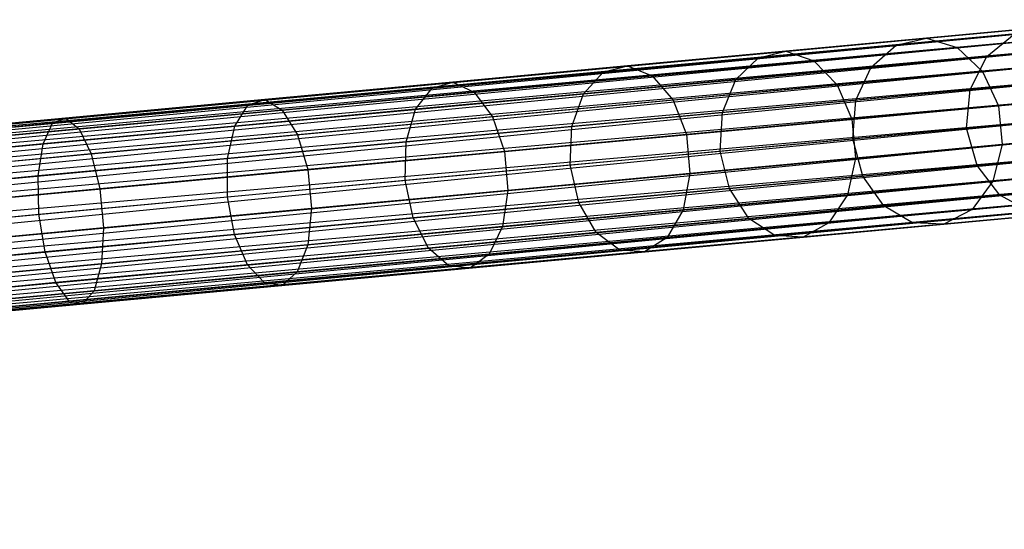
# Model space of a CAD drawing. Extents: x -102 to 102, y -101 to 102.
# Tile 405 of 481: x 68.43 to 78.92, y 3.01 to 8.44. Entities that reach past the tile are written whole.
import ezdxf

# ---------------------------------------------------------------- set-up
doc = ezdxf.new("R2010")
doc.units = 0
doc.header["$LTSCALE"] = 25.4
doc.layers.get('0').update_dxf_attribs({"linetype": 'CONTINUOUS'})

# ---------------------------------------------------------------- blocks, each defined once
blk = doc.blocks.new('NL2500011659_STL')
at = {"color": 0}
for p, q in [((43.005, 4.992, -7.395), (80.226, 8.441, -7.395)), ((43.005, 4.992, -7.605), (80.226, 8.441, -7.395)), ((43.005, 4.992, -7.605), (80.226, 8.441, -7.395)), ((43.005, 4.992, -7.395), (80.226, 8.441, -7.395)), ((80.23, 8.398, -7.809), (43.005, 4.992, -7.605)), ((80.23, 8.398, -7.809), (43.005, 4.992, -7.605)), ((80.226, 8.441, -7.395), (43.009, 4.948, -7.191)), ((80.226, 8.441, -7.395), (43.009, 4.948, -7.191)), ((43.009, 4.948, -7.809), (80.23, 8.398, -7.809)), ((43.009, 4.948, -7.809), (80.23, 8.398, -7.809)), ((43.016, 4.864, -8), (80.23, 8.398, -7.809)), ((43.016, 4.864, -8), (80.23, 8.398, -7.809)), ((43.009, 4.948, -7.191), (80.238, 8.313, -7)), ((43.009, 4.948, -7.191), (80.238, 8.313, -7)), ((43.016, 4.864, -7), (80.238, 8.313, -7)), ((43.016, 4.864, -7), (80.238, 8.313, -7)), ((80.238, 8.313, -7), (43.028, 4.741, -6.831)), ((80.238, 8.313, -7), (43.028, 4.741, -6.831)), ((79.378, 8.362, -297.692), (78.094, 8.243, -299.621)), ((79.378, 8.362, -297.692), (78.094, 8.243, -299.621)), ((80.249, 8.19, -8.169), (43.016, 4.864, -8)), ((80.249, 8.19, -8.169), (43.016, 4.864, -8)), ((43.028, 4.741, -8.169), (80.249, 8.19, -8.169)), ((43.028, 4.741, -8.169), (80.249, 8.19, -8.169)), ((43.042, 4.587, -8.309), (80.249, 8.19, -8.169)), ((43.042, 4.587, -8.309), (80.249, 8.19, -8.169)), ((78.094, 8.243, -299.621), (76.597, 8.105, -301.388)), ((78.094, 8.243, -299.621), (76.597, 8.105, -301.388)), ((79.027, 8.286, -297.483), (77.77, 8.17, -299.371)), ((79.027, 8.286, -297.483), (77.77, 8.17, -299.371)), ((77.77, 8.17, -299.371), (78.094, 8.243, -299.621)), ((77.77, 8.17, -299.371), (78.094, 8.243, -299.621)), ((78.094, 8.243, -299.621), (78.42, 8.144, -299.859)), ((78.094, 8.243, -299.621), (78.42, 8.144, -299.859)), ((79.73, 8.266, -297.893), (78.42, 8.144, -299.859)), ((79.73, 8.266, -297.893), (78.42, 8.144, -299.859)), ((78.737, 8.05, -297.3), (79.027, 8.286, -297.483)), ((78.737, 8.05, -297.3), (79.027, 8.286, -297.483)), ((76.597, 8.105, -301.388), (74.908, 7.948, -302.97)), ((76.597, 8.105, -301.388), (74.908, 7.948, -302.97)), ((77.77, 8.17, -299.371), (76.304, 8.034, -301.102)), ((77.77, 8.17, -299.371), (76.304, 8.034, -301.102)), ((76.304, 8.034, -301.102), (76.597, 8.105, -301.388)), ((76.304, 8.034, -301.102), (76.597, 8.105, -301.388)), ((76.597, 8.105, -301.388), (76.894, 8.003, -301.661)), ((76.597, 8.105, -301.388), (76.894, 8.003, -301.661)), ((78.42, 8.144, -299.859), (76.894, 8.003, -301.661)), ((78.42, 8.144, -299.859), (76.894, 8.003, -301.661)), ((77.503, 7.936, -299.154), (77.77, 8.17, -299.371)), ((77.503, 7.936, -299.154), (77.77, 8.17, -299.371)), ((78.42, 8.144, -299.859), (78.691, 7.89, -300.045)), ((78.42, 8.144, -299.859), (78.691, 7.89, -300.045)), ((79.751, 8.144, -295.315), (78.737, 8.05, -297.3)), ((79.751, 8.144, -295.315), (78.737, 8.05, -297.3)), ((43.028, 4.741, -6.831), (80.264, 8.036, -6.691)), ((43.028, 4.741, -6.831), (80.264, 8.036, -6.691)), ((43.042, 4.587, -6.691), (80.264, 8.036, -6.691)), ((43.042, 4.587, -6.691), (80.264, 8.036, -6.691)), ((80.264, 8.036, -6.691), (43.059, 4.406, -6.586)), ((80.264, 8.036, -6.691), (43.059, 4.406, -6.586)), ((76.304, 8.034, -301.102), (74.649, 7.88, -302.652)), ((76.304, 8.034, -301.102), (74.649, 7.88, -302.652)), ((76.894, 8.003, -301.661), (75.171, 7.843, -303.274)), ((76.894, 8.003, -301.661), (75.171, 7.843, -303.274)), ((76.064, 7.803, -300.853), (76.304, 8.034, -301.102)), ((76.064, 7.803, -300.853), (76.304, 8.034, -301.102)), ((76.894, 8.003, -301.661), (77.142, 7.747, -301.875)), ((76.894, 8.003, -301.661), (77.142, 7.747, -301.875)), ((78.737, 8.05, -297.3), (77.503, 7.936, -299.154)), ((78.737, 8.05, -297.3), (77.503, 7.936, -299.154)), ((78.559, 7.696, -297.176), (78.737, 8.05, -297.3)), ((78.559, 7.696, -297.176), (78.737, 8.05, -297.3)), ((80.02, 8.013, -298.049), (78.691, 7.89, -300.045)), ((80.02, 8.013, -298.049), (78.691, 7.89, -300.045)), ((74.649, 7.88, -302.652), (72.828, 7.712, -304)), ((74.649, 7.88, -302.652), (72.828, 7.712, -304)), ((74.908, 7.948, -302.97), (73.048, 7.776, -304.346)), ((74.908, 7.948, -302.97), (73.048, 7.776, -304.346)), ((74.439, 7.652, -302.375), (74.649, 7.88, -302.652)), ((74.439, 7.652, -302.375), (74.649, 7.88, -302.652)), ((74.649, 7.88, -302.652), (74.908, 7.948, -302.97)), ((74.649, 7.88, -302.652), (74.908, 7.948, -302.97)), ((74.908, 7.948, -302.97), (75.171, 7.843, -303.274)), ((74.908, 7.948, -302.97), (75.171, 7.843, -303.274)), ((77.503, 7.936, -299.154), (76.064, 7.803, -300.853)), ((77.503, 7.936, -299.154), (76.064, 7.803, -300.853)), ((78.691, 7.89, -300.045), (77.142, 7.747, -301.875)), ((78.691, 7.89, -300.045), (77.142, 7.747, -301.875)), ((77.34, 7.583, -299.007), (77.503, 7.936, -299.154)), ((77.34, 7.583, -299.007), (77.503, 7.936, -299.154)), ((78.691, 7.89, -300.045), (78.861, 7.524, -300.147)), ((78.691, 7.89, -300.045), (78.861, 7.524, -300.147)), ((80.28, 7.856, -8.414), (43.042, 4.587, -8.309)), ((80.28, 7.856, -8.414), (43.042, 4.587, -8.309)), ((43.059, 4.406, -8.414), (80.28, 7.856, -8.414)), ((43.059, 4.406, -8.414), (80.28, 7.856, -8.414)), ((43.077, 4.208, -8.478), (80.28, 7.856, -8.414)), ((43.077, 4.208, -8.478), (80.28, 7.856, -8.414)), ((73.048, 7.776, -304.346), (71.043, 7.59, -305.498)), ((73.048, 7.776, -304.346), (71.043, 7.59, -305.498)), ((72.828, 7.712, -304), (73.048, 7.776, -304.346)), ((72.828, 7.712, -304), (73.048, 7.776, -304.346)), ((73.048, 7.776, -304.346), (73.275, 7.668, -304.678)), ((73.048, 7.776, -304.346), (73.275, 7.668, -304.678)), ((75.171, 7.843, -303.274), (73.275, 7.668, -304.678)), ((75.171, 7.843, -303.274), (73.275, 7.668, -304.678)), ((76.064, 7.803, -300.853), (74.439, 7.652, -302.375)), ((76.064, 7.803, -300.853), (74.439, 7.652, -302.375)), ((75.171, 7.843, -303.274), (75.394, 7.585, -303.512)), ((75.171, 7.843, -303.274), (75.394, 7.585, -303.512)), ((75.919, 7.451, -300.685), (76.064, 7.803, -300.853)), ((75.919, 7.451, -300.685), (76.064, 7.803, -300.853)), ((79.56, 7.789, -295.216), (78.559, 7.696, -297.176)), ((79.56, 7.789, -295.216), (78.559, 7.696, -297.176)), ((72.828, 7.712, -304), (70.864, 7.53, -305.128)), ((72.828, 7.712, -304), (70.864, 7.53, -305.128)), ((73.275, 7.668, -304.678), (71.23, 7.478, -305.852)), ((73.275, 7.668, -304.678), (71.23, 7.478, -305.852)), ((72.651, 7.486, -303.698), (72.828, 7.712, -304)), ((72.651, 7.486, -303.698), (72.828, 7.712, -304)), ((73.275, 7.668, -304.678), (73.469, 7.406, -304.937)), ((73.275, 7.668, -304.678), (73.469, 7.406, -304.937)), ((77.142, 7.747, -301.875), (75.394, 7.585, -303.512)), ((77.142, 7.747, -301.875), (75.394, 7.585, -303.512)), ((77.142, 7.747, -301.875), (77.299, 7.38, -301.991)), ((77.142, 7.747, -301.875), (77.299, 7.38, -301.991)), ((78.559, 7.696, -297.176), (77.34, 7.583, -299.007)), ((78.559, 7.696, -297.176), (77.34, 7.583, -299.007)), ((78.522, 7.284, -297.132), (78.559, 7.696, -297.176)), ((78.522, 7.284, -297.132), (78.559, 7.696, -297.176)), ((43.059, 4.406, -6.586), (80.299, 7.658, -6.522)), ((43.059, 4.406, -6.586), (80.299, 7.658, -6.522)), ((43.077, 4.208, -6.522), (80.299, 7.658, -6.522)), ((43.077, 4.208, -6.522), (80.299, 7.658, -6.522)), ((71.043, 7.59, -305.498), (68.919, 7.393, -306.41)), ((71.043, 7.59, -305.498), (68.919, 7.393, -306.41)), ((70.864, 7.53, -305.128), (71.043, 7.59, -305.498)), ((70.864, 7.53, -305.128), (71.043, 7.59, -305.498)), ((71.043, 7.59, -305.498), (71.23, 7.478, -305.852)), ((71.043, 7.59, -305.498), (71.23, 7.478, -305.852)), ((74.439, 7.652, -302.375), (72.651, 7.486, -303.698)), ((74.439, 7.652, -302.375), (72.651, 7.486, -303.698)), ((75.394, 7.585, -303.512), (73.469, 7.406, -304.937)), ((75.394, 7.585, -303.512), (73.469, 7.406, -304.937)), ((74.315, 7.303, -302.187), (74.439, 7.652, -302.375)), ((74.315, 7.303, -302.187), (74.439, 7.652, -302.375)), ((75.394, 7.585, -303.512), (75.536, 7.216, -303.642)), ((75.394, 7.585, -303.512), (75.536, 7.216, -303.642)), ((77.34, 7.583, -299.007), (75.919, 7.451, -300.685)), ((77.34, 7.583, -299.007), (75.919, 7.451, -300.685)), ((77.309, 7.172, -298.955), (77.34, 7.583, -299.007)), ((77.309, 7.172, -298.955), (77.34, 7.583, -299.007)), ((80.201, 7.648, -298.135), (78.861, 7.524, -300.147)), ((80.201, 7.648, -298.135), (78.861, 7.524, -300.147)), ((43.077, 4.208, -8.478), (80.318, 7.451, -8.5)), ((43.077, 4.208, -8.478), (80.318, 7.451, -8.5)), ((43.096, 4.001, -6.5), (80.318, 7.451, -6.5)), ((43.096, 4.001, -6.5), (80.318, 7.451, -6.5)), ((43.096, 4.001, -8.5), (80.318, 7.451, -8.5)), ((43.096, 4.001, -8.5), (80.318, 7.451, -8.5)), ((43.116, 3.794, -8.478), (80.318, 7.451, -8.5)), ((43.116, 3.794, -8.478), (80.318, 7.451, -8.5)), ((70.864, 7.53, -305.128), (68.783, 7.337, -306.021)), ((70.864, 7.53, -305.128), (68.783, 7.337, -306.021)), ((71.23, 7.478, -305.852), (69.065, 7.277, -306.782)), ((71.23, 7.478, -305.852), (69.065, 7.277, -306.782)), ((70.723, 7.308, -304.806), (70.864, 7.53, -305.128)), ((70.723, 7.308, -304.806), (70.864, 7.53, -305.128)), ((72.651, 7.486, -303.698), (70.723, 7.308, -304.806)), ((72.651, 7.486, -303.698), (70.723, 7.308, -304.806)), ((71.23, 7.478, -305.852), (71.393, 7.214, -306.129)), ((71.23, 7.478, -305.852), (71.393, 7.214, -306.129)), ((72.549, 7.139, -303.493), (72.651, 7.486, -303.698)), ((72.549, 7.139, -303.493), (72.651, 7.486, -303.698)), ((75.919, 7.451, -300.685), (74.315, 7.303, -302.187)), ((75.919, 7.451, -300.685), (74.315, 7.303, -302.187)), ((75.894, 7.041, -300.625), (75.919, 7.451, -300.685)), ((75.894, 7.041, -300.625), (75.919, 7.451, -300.685)), ((78.861, 7.524, -300.147), (77.299, 7.38, -301.991)), ((78.861, 7.524, -300.147), (77.299, 7.38, -301.991)), ((78.861, 7.524, -300.147), (78.899, 7.11, -300.147)), ((78.861, 7.524, -300.147), (78.899, 7.11, -300.147)), ((68.919, 7.393, -306.41), (66.704, 7.188, -307.071)), ((68.919, 7.393, -306.41), (66.704, 7.188, -307.071)), ((68.783, 7.337, -306.021), (68.919, 7.393, -306.41)), ((68.783, 7.337, -306.021), (68.919, 7.393, -306.41)), ((68.919, 7.393, -306.41), (69.065, 7.277, -306.782)), ((68.919, 7.393, -306.41), (69.065, 7.277, -306.782)), ((73.469, 7.406, -304.937), (71.393, 7.214, -306.129)), ((73.469, 7.406, -304.937), (71.393, 7.214, -306.129)), ((73.469, 7.406, -304.937), (73.596, 7.036, -305.078)), ((73.469, 7.406, -304.937), (73.596, 7.036, -305.078)), ((77.299, 7.38, -301.991), (75.536, 7.216, -303.642)), ((77.299, 7.38, -301.991), (75.536, 7.216, -303.642)), ((77.299, 7.38, -301.991), (77.337, 6.966, -301.991)), ((77.299, 7.38, -301.991), (77.337, 6.966, -301.991)), ((78.522, 7.284, -297.132), (79.518, 7.376, -295.181)), ((78.522, 7.284, -297.132), (79.518, 7.376, -295.181)), ((43.116, 3.794, -6.522), (80.337, 7.243, -6.522)), ((43.116, 3.794, -6.522), (80.337, 7.243, -6.522)), ((80.337, 7.243, -6.522), (43.134, 3.596, -6.586)), ((80.337, 7.243, -6.522), (43.134, 3.596, -6.586)), ((68.783, 7.337, -306.021), (66.614, 7.136, -306.668)), ((68.783, 7.337, -306.021), (66.614, 7.136, -306.668)), ((69.065, 7.277, -306.782), (66.806, 7.068, -307.456)), ((69.065, 7.277, -306.782), (66.806, 7.068, -307.456)), ((68.681, 7.118, -305.683), (68.783, 7.337, -306.021)), ((68.681, 7.118, -305.683), (68.783, 7.337, -306.021)), ((70.723, 7.308, -304.806), (68.681, 7.118, -305.683)), ((70.723, 7.308, -304.806), (68.681, 7.118, -305.683)), ((69.065, 7.277, -306.782), (69.195, 7.01, -307.073)), ((69.065, 7.277, -306.782), (69.195, 7.01, -307.073)), ((70.646, 6.963, -304.587), (70.723, 7.308, -304.806)), ((70.646, 6.963, -304.587), (70.723, 7.308, -304.806)), ((74.315, 7.303, -302.187), (72.549, 7.139, -303.493)), ((74.315, 7.303, -302.187), (72.549, 7.139, -303.493)), ((74.297, 6.893, -302.12), (74.315, 7.303, -302.187)), ((74.297, 6.893, -302.12), (74.315, 7.303, -302.187)), ((77.309, 7.172, -298.955), (78.522, 7.284, -297.132)), ((77.309, 7.172, -298.955), (78.522, 7.284, -297.132)), ((78.634, 6.886, -297.176), (78.522, 7.284, -297.132)), ((78.634, 6.886, -297.176), (78.522, 7.284, -297.132)), ((71.393, 7.214, -306.129), (69.195, 7.01, -307.073)), ((71.393, 7.214, -306.129), (69.195, 7.01, -307.073)), ((72.549, 7.139, -303.493), (70.646, 6.963, -304.587)), ((72.549, 7.139, -303.493), (70.646, 6.963, -304.587)), ((71.393, 7.214, -306.129), (71.503, 6.843, -306.28)), ((71.393, 7.214, -306.129), (71.503, 6.843, -306.28)), ((72.54, 6.73, -303.421), (72.549, 7.139, -303.493)), ((72.54, 6.73, -303.421), (72.549, 7.139, -303.493)), ((75.536, 7.216, -303.642), (73.596, 7.036, -305.078)), ((75.536, 7.216, -303.642), (73.596, 7.036, -305.078)), ((75.536, 7.216, -303.642), (75.574, 6.802, -303.642)), ((75.536, 7.216, -303.642), (75.574, 6.802, -303.642)), ((75.894, 7.041, -300.625), (77.309, 7.172, -298.955)), ((75.894, 7.041, -300.625), (77.309, 7.172, -298.955)), ((77.415, 6.773, -299.007), (77.309, 7.172, -298.955)), ((77.415, 6.773, -299.007), (77.309, 7.172, -298.955)), ((80.239, 7.234, -298.135), (78.899, 7.11, -300.147)), ((80.239, 7.234, -298.135), (78.899, 7.11, -300.147)), ((80.355, 7.046, -8.414), (43.116, 3.794, -8.478)), ((80.355, 7.046, -8.414), (43.116, 3.794, -8.478)), ((43.134, 3.596, -8.414), (80.355, 7.046, -8.414)), ((43.134, 3.596, -8.414), (80.355, 7.046, -8.414)), ((43.151, 3.416, -8.309), (80.355, 7.046, -8.414)), ((43.151, 3.416, -8.309), (80.355, 7.046, -8.414)), ((68.681, 7.118, -305.683), (66.551, 6.921, -306.318)), ((68.681, 7.118, -305.683), (66.551, 6.921, -306.318)), ((68.629, 6.776, -305.453), (68.681, 7.118, -305.683)), ((68.629, 6.776, -305.453), (68.681, 7.118, -305.683)), ((73.596, 7.036, -305.078), (71.503, 6.843, -306.28)), ((73.596, 7.036, -305.078), (71.503, 6.843, -306.28)), ((73.596, 7.036, -305.078), (73.634, 6.622, -305.078)), ((73.596, 7.036, -305.078), (73.634, 6.622, -305.078)), ((74.297, 6.893, -302.12), (75.894, 7.041, -300.625)), ((74.297, 6.893, -302.12), (75.894, 7.041, -300.625)), ((75.994, 6.641, -300.685), (75.894, 7.041, -300.625)), ((75.994, 6.641, -300.685), (75.894, 7.041, -300.625)), ((78.899, 7.11, -300.147), (77.337, 6.966, -301.991)), ((78.899, 7.11, -300.147), (77.337, 6.966, -301.991)), ((78.899, 7.11, -300.147), (78.8, 6.72, -300.045)), ((78.899, 7.11, -300.147), (78.8, 6.72, -300.045)), ((69.195, 7.01, -307.073), (66.903, 6.798, -307.757)), ((69.195, 7.01, -307.073), (66.903, 6.798, -307.757)), ((70.646, 6.963, -304.587), (68.629, 6.776, -305.453)), ((70.646, 6.963, -304.587), (68.629, 6.776, -305.453)), ((69.195, 7.01, -307.073), (69.287, 6.637, -307.232)), ((69.195, 7.01, -307.073), (69.287, 6.637, -307.232)), ((70.645, 6.554, -304.509), (70.646, 6.963, -304.587)), ((70.645, 6.554, -304.509), (70.646, 6.963, -304.587)), ((77.337, 6.966, -301.991), (75.574, 6.802, -303.642)), ((77.337, 6.966, -301.991), (75.574, 6.802, -303.642)), ((77.337, 6.966, -301.991), (77.251, 6.576, -301.875)), ((77.337, 6.966, -301.991), (77.251, 6.576, -301.875)), ((79.635, 6.979, -295.216), (78.634, 6.886, -297.176)), ((79.635, 6.979, -295.216), (78.634, 6.886, -297.176)), ((43.134, 3.596, -6.586), (80.372, 6.865, -6.691)), ((43.134, 3.596, -6.586), (80.372, 6.865, -6.691)), ((43.151, 3.416, -6.691), (80.372, 6.865, -6.691)), ((43.151, 3.416, -6.691), (80.372, 6.865, -6.691)), ((80.372, 6.865, -6.691), (43.165, 3.261, -6.831)), ((80.372, 6.865, -6.691), (43.165, 3.261, -6.831)), ((71.503, 6.843, -306.28), (69.287, 6.637, -307.232)), ((71.503, 6.843, -306.28), (69.287, 6.637, -307.232)), ((71.503, 6.843, -306.28), (71.542, 6.428, -306.28)), ((71.503, 6.843, -306.28), (71.542, 6.428, -306.28)), ((72.54, 6.73, -303.421), (74.297, 6.893, -302.12)), ((72.54, 6.73, -303.421), (74.297, 6.893, -302.12)), ((74.39, 6.493, -302.187), (74.297, 6.893, -302.12)), ((74.39, 6.493, -302.187), (74.297, 6.893, -302.12)), ((78.634, 6.886, -297.176), (77.415, 6.773, -299.007)), ((78.634, 6.886, -297.176), (77.415, 6.773, -299.007)), ((78.875, 6.57, -297.3), (78.634, 6.886, -297.176)), ((78.875, 6.57, -297.3), (78.634, 6.886, -297.176)), ((80.129, 6.843, -298.049), (78.8, 6.72, -300.045)), ((80.129, 6.843, -298.049), (78.8, 6.72, -300.045)), ((68.629, 6.776, -305.453), (66.527, 6.581, -306.08)), ((68.629, 6.776, -305.453), (66.527, 6.581, -306.08)), ((68.637, 6.368, -305.372), (68.629, 6.776, -305.453)), ((68.637, 6.368, -305.372), (68.629, 6.776, -305.453)), ((70.645, 6.554, -304.509), (72.54, 6.73, -303.421)), ((70.645, 6.554, -304.509), (72.54, 6.73, -303.421)), ((72.624, 6.329, -303.493), (72.54, 6.73, -303.421)), ((72.624, 6.329, -303.493), (72.54, 6.73, -303.421)), ((75.574, 6.802, -303.642), (73.634, 6.622, -305.078)), ((75.574, 6.802, -303.642), (73.634, 6.622, -305.078)), ((75.574, 6.802, -303.642), (75.502, 6.414, -303.512)), ((75.574, 6.802, -303.642), (75.502, 6.414, -303.512)), ((77.415, 6.773, -299.007), (75.994, 6.641, -300.685)), ((77.415, 6.773, -299.007), (75.994, 6.641, -300.685)), ((78.8, 6.72, -300.045), (77.251, 6.576, -301.875)), ((78.8, 6.72, -300.045), (77.251, 6.576, -301.875)), ((77.64, 6.456, -299.154), (77.415, 6.773, -299.007)), ((77.64, 6.456, -299.154), (77.415, 6.773, -299.007)), ((78.8, 6.72, -300.045), (78.58, 6.42, -299.859)), ((78.8, 6.72, -300.045), (78.58, 6.42, -299.859)), ((80.386, 6.711, -8.169), (43.151, 3.416, -8.309)), ((80.386, 6.711, -8.169), (43.151, 3.416, -8.309)), ((43.165, 3.261, -8.169), (80.386, 6.711, -8.169)), ((43.165, 3.261, -8.169), (80.386, 6.711, -8.169)), ((43.176, 3.139, -8), (80.386, 6.711, -8.169)), ((43.176, 3.139, -8), (80.386, 6.711, -8.169)), ((69.287, 6.637, -307.232), (66.976, 6.423, -307.921)), ((69.287, 6.637, -307.232), (66.976, 6.423, -307.921)), ((69.287, 6.637, -307.232), (69.325, 6.223, -307.232)), ((69.287, 6.637, -307.232), (69.325, 6.223, -307.232)), ((73.634, 6.622, -305.078), (71.542, 6.428, -306.28)), ((73.634, 6.622, -305.078), (71.542, 6.428, -306.28)), ((73.634, 6.622, -305.078), (73.577, 6.236, -304.937)), ((73.634, 6.622, -305.078), (73.577, 6.236, -304.937)), ((75.994, 6.641, -300.685), (74.39, 6.493, -302.187)), ((75.994, 6.641, -300.685), (74.39, 6.493, -302.187)), ((76.201, 6.323, -300.853), (75.994, 6.641, -300.685)), ((76.201, 6.323, -300.853), (75.994, 6.641, -300.685)), ((79.888, 6.664, -295.315), (78.875, 6.57, -297.3)), ((79.888, 6.664, -295.315), (78.875, 6.57, -297.3)), ((43.165, 3.261, -6.831), (80.398, 6.588, -7)), ((43.165, 3.261, -6.831), (80.398, 6.588, -7)), ((43.176, 3.139, -7), (80.398, 6.588, -7)), ((43.176, 3.139, -7), (80.398, 6.588, -7)), ((80.398, 6.588, -7), (43.184, 3.054, -7.191)), ((80.398, 6.588, -7), (43.184, 3.054, -7.191)), ((68.637, 6.368, -305.372), (70.645, 6.554, -304.509)), ((68.637, 6.368, -305.372), (70.645, 6.554, -304.509)), ((70.721, 6.153, -304.587), (70.645, 6.554, -304.509)), ((70.721, 6.153, -304.587), (70.645, 6.554, -304.509)), ((77.251, 6.576, -301.875), (75.502, 6.414, -303.512)), ((77.251, 6.576, -301.875), (75.502, 6.414, -303.512)), ((77.251, 6.576, -301.875), (77.054, 6.278, -301.661)), ((77.251, 6.576, -301.875), (77.054, 6.278, -301.661)), ((78.875, 6.57, -297.3), (77.64, 6.456, -299.154)), ((78.875, 6.57, -297.3), (77.64, 6.456, -299.154)), ((79.889, 6.541, -297.893), (78.58, 6.42, -299.859)), ((79.889, 6.541, -297.893), (78.58, 6.42, -299.859)), ((79.203, 6.392, -297.483), (78.875, 6.57, -297.3)), ((79.203, 6.392, -297.483), (78.875, 6.57, -297.3)), ((80.406, 6.504, -7.809), (43.176, 3.139, -8)), ((80.406, 6.504, -7.809), (43.176, 3.139, -8)), ((43.184, 3.054, -7.809), (80.406, 6.504, -7.809)), ((43.184, 3.054, -7.809), (80.406, 6.504, -7.809)), ((43.184, 3.054, -7.191), (80.41, 6.46, -7.395)), ((43.184, 3.054, -7.191), (80.41, 6.46, -7.395)), ((43.188, 3.011, -7.605), (80.406, 6.504, -7.809)), ((43.188, 3.011, -7.605), (80.406, 6.504, -7.809)), ((80.41, 6.46, -7.395), (43.188, 3.011, -7.605)), ((43.188, 3.011, -7.395), (80.41, 6.46, -7.395)), ((80.41, 6.46, -7.395), (43.188, 3.011, -7.605)), ((43.188, 3.011, -7.395), (80.41, 6.46, -7.395)), ((71.542, 6.428, -306.28), (69.325, 6.223, -307.232)), ((71.542, 6.428, -306.28), (69.325, 6.223, -307.232)), ((71.542, 6.428, -306.28), (71.502, 6.043, -306.129)), ((71.542, 6.428, -306.28), (71.502, 6.043, -306.129)), ((74.39, 6.493, -302.187), (72.624, 6.329, -303.493)), ((74.39, 6.493, -302.187), (72.624, 6.329, -303.493)), ((75.502, 6.414, -303.512), (73.577, 6.236, -304.937)), ((75.502, 6.414, -303.512), (73.577, 6.236, -304.937)), ((74.576, 6.172, -302.375), (74.39, 6.493, -302.187)), ((74.576, 6.172, -302.375), (74.39, 6.493, -302.187)), ((75.502, 6.414, -303.512), (75.331, 6.119, -303.274)), ((75.502, 6.414, -303.512), (75.331, 6.119, -303.274)), ((77.64, 6.456, -299.154), (76.201, 6.323, -300.853)), ((77.64, 6.456, -299.154), (76.201, 6.323, -300.853)), ((78.58, 6.42, -299.859), (77.054, 6.278, -301.661)), ((78.58, 6.42, -299.859), (77.054, 6.278, -301.661)), ((77.945, 6.276, -299.371), (77.64, 6.456, -299.154)), ((77.945, 6.276, -299.371), (77.64, 6.456, -299.154)), ((78.58, 6.42, -299.859), (78.278, 6.263, -299.621)), ((78.58, 6.42, -299.859), (78.278, 6.263, -299.621)), ((66.545, 6.174, -305.996), (68.637, 6.368, -305.372)), ((66.545, 6.174, -305.996), (68.637, 6.368, -305.372)), ((68.704, 5.966, -305.453), (68.637, 6.368, -305.372)), ((68.704, 5.966, -305.453), (68.637, 6.368, -305.372)), ((72.624, 6.329, -303.493), (70.721, 6.153, -304.587)), ((72.624, 6.329, -303.493), (70.721, 6.153, -304.587)), ((72.788, 6.006, -303.698), (72.624, 6.329, -303.493)), ((72.788, 6.006, -303.698), (72.624, 6.329, -303.493)), ((76.201, 6.323, -300.853), (74.576, 6.172, -302.375)), ((76.201, 6.323, -300.853), (74.576, 6.172, -302.375)), ((76.479, 6.14, -301.102), (76.201, 6.323, -300.853)), ((76.479, 6.14, -301.102), (76.201, 6.323, -300.853)), ((79.203, 6.392, -297.483), (77.945, 6.276, -299.371)), ((79.203, 6.392, -297.483), (77.945, 6.276, -299.371)), ((79.562, 6.382, -297.692), (78.278, 6.263, -299.621)), ((79.562, 6.382, -297.692), (78.278, 6.263, -299.621)), ((69.325, 6.223, -307.232), (67.015, 6.009, -307.921)), ((69.325, 6.223, -307.232), (67.015, 6.009, -307.921)), ((69.325, 6.223, -307.232), (69.303, 5.84, -307.073)), ((69.325, 6.223, -307.232), (69.303, 5.84, -307.073)), ((73.577, 6.236, -304.937), (71.502, 6.043, -306.129)), ((73.577, 6.236, -304.937), (71.502, 6.043, -306.129)), ((73.577, 6.236, -304.937), (73.435, 5.943, -304.678)), ((73.577, 6.236, -304.937), (73.435, 5.943, -304.678)), ((77.054, 6.278, -301.661), (75.331, 6.119, -303.274)), ((77.054, 6.278, -301.661), (75.331, 6.119, -303.274)), ((77.945, 6.276, -299.371), (76.479, 6.14, -301.102)), ((77.945, 6.276, -299.371), (76.479, 6.14, -301.102)), ((77.054, 6.278, -301.661), (76.781, 6.124, -301.388)), ((77.054, 6.278, -301.661), (76.781, 6.124, -301.388)), ((78.278, 6.263, -299.621), (76.781, 6.124, -301.388)), ((78.278, 6.263, -299.621), (76.781, 6.124, -301.388)), ((78.278, 6.263, -299.621), (77.945, 6.276, -299.371)), ((78.278, 6.263, -299.621), (77.945, 6.276, -299.371)), ((70.721, 6.153, -304.587), (68.704, 5.966, -305.453)), ((70.721, 6.153, -304.587), (68.704, 5.966, -305.453)), ((70.86, 5.828, -304.806), (70.721, 6.153, -304.587)), ((70.86, 5.828, -304.806), (70.721, 6.153, -304.587)), ((74.576, 6.172, -302.375), (72.788, 6.006, -303.698)), ((74.576, 6.172, -302.375), (72.788, 6.006, -303.698)), ((75.331, 6.119, -303.274), (73.435, 5.943, -304.678)), ((75.331, 6.119, -303.274), (73.435, 5.943, -304.678)), ((74.825, 5.986, -302.652), (74.576, 6.172, -302.375)), ((74.825, 5.986, -302.652), (74.576, 6.172, -302.375)), ((76.479, 6.14, -301.102), (74.825, 5.986, -302.652)), ((76.479, 6.14, -301.102), (74.825, 5.986, -302.652)), ((76.781, 6.124, -301.388), (75.091, 5.967, -302.97)), ((76.781, 6.124, -301.388), (75.091, 5.967, -302.97)), ((75.331, 6.119, -303.274), (75.091, 5.967, -302.97)), ((75.331, 6.119, -303.274), (75.091, 5.967, -302.97)), ((76.781, 6.124, -301.388), (76.479, 6.14, -301.102)), ((76.781, 6.124, -301.388), (76.479, 6.14, -301.102)), ((71.502, 6.043, -306.129), (69.303, 5.84, -307.073)), ((71.502, 6.043, -306.129), (69.303, 5.84, -307.073)), ((72.788, 6.006, -303.698), (70.86, 5.828, -304.806)), ((72.788, 6.006, -303.698), (70.86, 5.828, -304.806)), ((71.502, 6.043, -306.129), (71.39, 5.753, -305.852)), ((71.502, 6.043, -306.129), (71.39, 5.753, -305.852)), ((73.003, 5.818, -304), (72.788, 6.006, -303.698)), ((73.003, 5.818, -304), (72.788, 6.006, -303.698)), ((74.825, 5.986, -302.652), (73.003, 5.818, -304)), ((74.825, 5.986, -302.652), (73.003, 5.818, -304)), ((75.091, 5.967, -302.97), (74.825, 5.986, -302.652)), ((75.091, 5.967, -302.97), (74.825, 5.986, -302.652)), ((68.704, 5.966, -305.453), (66.602, 5.771, -306.08)), ((68.704, 5.966, -305.453), (66.602, 5.771, -306.08)), ((68.818, 5.639, -305.683), (68.704, 5.966, -305.453)), ((68.818, 5.639, -305.683), (68.704, 5.966, -305.453)), ((73.435, 5.943, -304.678), (71.39, 5.753, -305.852)), ((73.435, 5.943, -304.678), (71.39, 5.753, -305.852)), ((75.091, 5.967, -302.97), (73.232, 5.795, -304.346)), ((75.091, 5.967, -302.97), (73.232, 5.795, -304.346)), ((73.435, 5.943, -304.678), (73.232, 5.795, -304.346)), ((73.435, 5.943, -304.678), (73.232, 5.795, -304.346)), ((69.303, 5.84, -307.073), (67.011, 5.627, -307.757)), ((69.303, 5.84, -307.073), (67.011, 5.627, -307.757)), ((70.86, 5.828, -304.806), (68.818, 5.639, -305.683)), ((70.86, 5.828, -304.806), (68.818, 5.639, -305.683)), ((69.303, 5.84, -307.073), (69.224, 5.553, -306.782)), ((69.303, 5.84, -307.073), (69.224, 5.553, -306.782)), ((71.039, 5.636, -305.128), (70.86, 5.828, -304.806)), ((71.039, 5.636, -305.128), (70.86, 5.828, -304.806)), ((73.003, 5.818, -304), (71.039, 5.636, -305.128)), ((73.003, 5.818, -304), (71.039, 5.636, -305.128)), ((73.232, 5.795, -304.346), (71.227, 5.609, -305.498)), ((73.232, 5.795, -304.346), (71.227, 5.609, -305.498)), ((73.232, 5.795, -304.346), (73.003, 5.818, -304)), ((73.232, 5.795, -304.346), (73.003, 5.818, -304)), ((71.39, 5.753, -305.852), (69.224, 5.553, -306.782)), ((71.39, 5.753, -305.852), (69.224, 5.553, -306.782)), ((71.39, 5.753, -305.852), (71.227, 5.609, -305.498)), ((71.39, 5.753, -305.852), (71.227, 5.609, -305.498)), ((68.818, 5.639, -305.683), (66.688, 5.441, -306.318)), ((68.818, 5.639, -305.683), (66.688, 5.441, -306.318)), ((68.959, 5.443, -306.021), (68.818, 5.639, -305.683)), ((68.959, 5.443, -306.021), (68.818, 5.639, -305.683)), ((71.039, 5.636, -305.128), (68.959, 5.443, -306.021)), ((71.039, 5.636, -305.128), (68.959, 5.443, -306.021)), ((71.227, 5.609, -305.498), (69.103, 5.412, -306.41)), ((71.227, 5.609, -305.498), (69.103, 5.412, -306.41)), ((71.227, 5.609, -305.498), (71.039, 5.636, -305.128)), ((71.227, 5.609, -305.498), (71.039, 5.636, -305.128)), ((69.224, 5.553, -306.782), (66.966, 5.344, -307.456)), ((69.224, 5.553, -306.782), (66.966, 5.344, -307.456)), ((69.224, 5.553, -306.782), (69.103, 5.412, -306.41)), ((69.224, 5.553, -306.782), (69.103, 5.412, -306.41)), ((68.959, 5.443, -306.021), (66.79, 5.242, -306.668)), ((68.959, 5.443, -306.021), (66.79, 5.242, -306.668)), ((69.103, 5.412, -306.41), (66.888, 5.207, -307.071)), ((69.103, 5.412, -306.41), (66.888, 5.207, -307.071)), ((69.103, 5.412, -306.41), (68.959, 5.443, -306.021)), ((69.103, 5.412, -306.41), (68.959, 5.443, -306.021))]:
    blk.add_line(p, q, dxfattribs=at)

msp = doc.modelspace()

# ---------------------------------------------------------------- block references
at = {"color": 0}
msp.add_blockref('NL2500011659_STL', (0, 0), dxfattribs=at)

doc.saveas('drawing.dxf')
